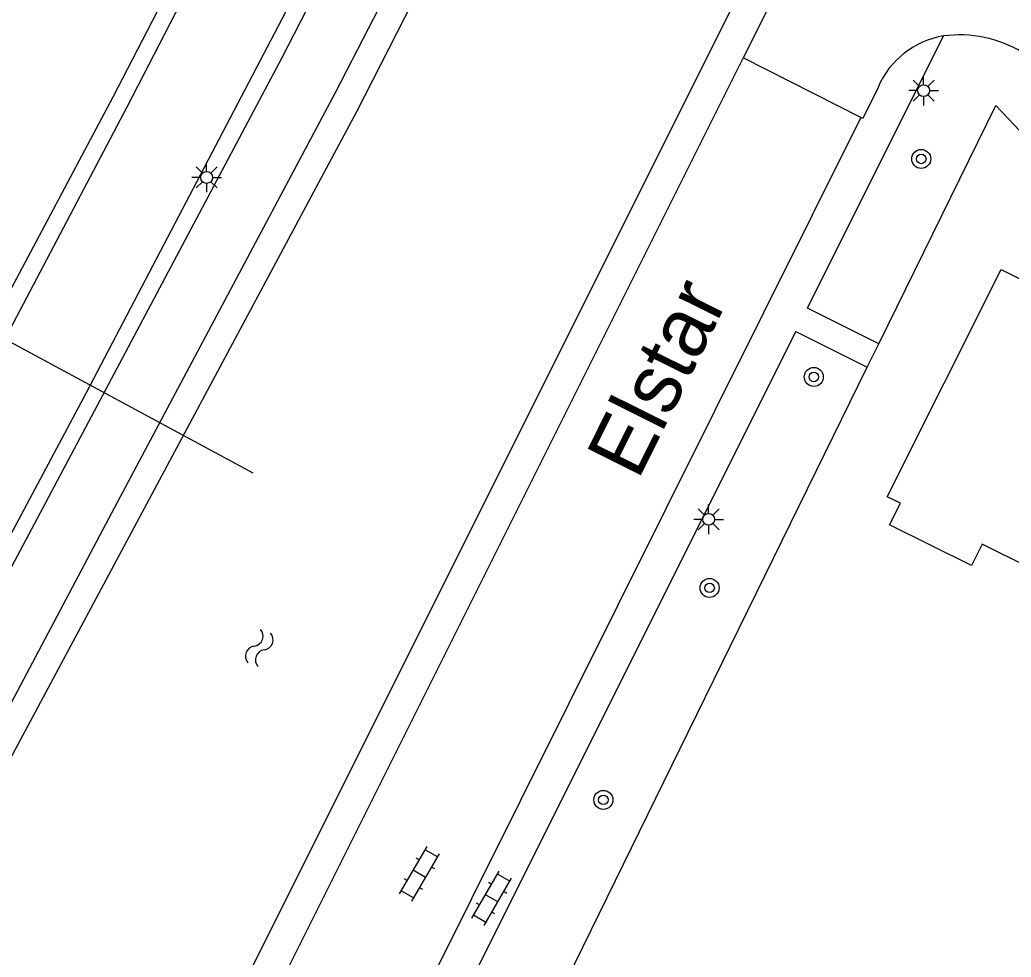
# Model space of a CAD drawing. Extents: x 136000 to 138005, y 398500 to 400500.
# Drawn here: x 137121.07 to 137162.75, y 399020.09 to 399059.52 of the extents above; entities that cross this region are included whole.
import ezdxf

# ---------------------------------------------------------------- set-up
doc = ezdxf.new("R2010")
doc.units = 0
for name, color, linetype in [('gg-afsc-hekwerk', 7, 'Continuous'), ('gg-anno-openbare ruimte label', 7, 'Continuous'), ('gg-bbg-hoofdgebouw', 7, 'Continuous'), ('gg-knt-BGT kruinlijn', 7, 'Continuous'), ('gg-knt-bovenkant onderkant talud', 7, 'Continuous'), ('gg-knt-verharding', 7, 'Continuous'), ('gg-kntw-bovenkant insteek waterloop', 7, 'Continuous'), ('gg-kwrk-duiker nz buis', 7, 'Continuous'), ('gt-grn-groengrens', 7, 'Continuous'), ('gt-symb-boom', 7, 'Continuous'), ('gt-symb-klinker verharding', 7, 'Continuous'), ('gt-symb-lichtmast', 7, 'Continuous'), ('gt-symb-watersymbool', 7, 'Continuous')]:
    doc.layers.add(name, color=color, linetype=linetype)

# ---------------------------------------------------------------- blocks, each defined once
blk = doc.blocks.new('gt0-BOOM')
at = {"layer": 'gt-symb-boom'}
for radius in [0.4, 0.2]:
    blk.add_circle((0, 0), radius, dxfattribs=at)
blk = doc.blocks.new('gt0-LMAST')
at = {"layer": 'gt-symb-lichtmast'}
for p, q in [((-0.182, 0.173), (-0.447, 0.438)), ((-0.005, 0.246), (-0.005, 0.621)), ((0.172, 0.173), (0.437, 0.438)), ((-0.255, -0.004), (-0.63, -0.004)), ((-0.182, -0.181), (-0.447, -0.446)), ((-0.005, -0.254), (-0.005, -0.629)), ((0.437, -0.446), (0.172, -0.181)), ((0.245, -0.004), (0.62, -0.004))]:
    blk.add_line(p, q, dxfattribs=at)
blk.add_circle((-0.005, -0.004), 0.25, dxfattribs=at)
blk = doc.blocks.new('gt0-WA')
at = {"layer": 'gt-symb-watersymbool'}
for centre, start, end in [((-0.323, 0.022), 28.0725, 151.9275), ((0.427, 0.422), 208.0725, 331.9275), ((-0.323, -0.428), 28.0725, 151.9275), ((0.427, -0.028), 208.0725, 331.9275)]:
    blk.add_arc(centre, 0.425, start, end, dxfattribs=at)
blk = doc.blocks.new('gt0-KL1')
at = {"layer": 'gt-symb-klinker verharding'}
for p, q in [((-0.5, 0.3), (-0.5, 0.45)), ((0.5, 0.3), (0.5, 0.45)), ((-1.15, 0.3), (1.15, 0.3)), ((-1, -0.3), (-1, 0.3)), ((0, -0.3), (0, 0.3)), ((1, -0.3), (1, 0.3)), ((-1.15, -0.3), (1.15, -0.3)), ((-0.5, -0.45), (-0.5, -0.3)), ((0.5, -0.45), (0.5, -0.3))]:
    blk.add_line(p, q, dxfattribs=at)

msp = doc.modelspace()

# ---------------------------------------------------------------- linework, layer by layer
at = {"layer": 'gg-afsc-hekwerk'}
msp.add_line((137139.291, 399009.397), (137149.174, 399029.551), dxfattribs=at)
at = {"layer": 'gg-bbg-hoofdgebouw'}
msp.add_lwpolyline([(137166.244, 399033.411), (137163.422, 399036.323), (137163.514, 399036.49), (137161.531, 399037.471), (137161.081, 399036.567), (137157.644, 399038.281), (137158.096, 399039.184), (137157.542, 399039.462), (137162.328, 399049.025), (137168.6, 399045.884), (137167.086, 399042.862), (137171.361, 399038.811)], dxfattribs=at)
at = {"layer": 'gg-knt-BGT kruinlijn'}
msp.add_lwpolyline([(137056.607, 398927.27), (137064.979, 398941.818), (137081.964, 398973.774), (137098.123, 399004.102), (137112.07, 399030.206), (137125.592, 399055.865), (137140.065, 399083.946), (137153.096, 399111.604), (137165.37, 399137.346), (137164.155, 399139.723), (137161.927, 399143.986), (137161.529, 399143.706), (137164.252, 399137.415), (137139.432, 399084.215), (137124.979, 399056.265), (137111.263, 399030.458), (137097.52, 399004.494), (137081.276, 398973.964), (137064.523, 398942.202), (137056.05, 398927.467)], dxfattribs=at)
at = {"layer": 'gg-knt-bovenkant onderkant talud'}
msp.add_lwpolyline([(137169.226, 399136.854), (137165.158, 399127.247), (137153.803, 399103.121), (137140.161, 399074.983), (137123.856, 399043.837), (137108.502, 399015.017), (137098.636, 398996.361), (137085.798, 398971.447), (137072.186, 398946.553), (137059.363, 398923.378), (137053.196, 398911.951)], dxfattribs=at)
at = {"layer": 'gg-knt-verharding'}
for p, q in [((137157.751, 399070.526), (137151.492, 399057.92)), ((137154.189, 399047.397), (137159.912, 399058.846)), ((137151.492, 399057.92), (137126.756, 399008.466)), ((137156.43, 399055.418), (137151.492, 399057.92)), ((137157.189, 399045.897), (137154.189, 399047.397)), ((137153.697, 399046.413), (137156.705, 399044.909)), ((137156.705, 399044.909), (137157.189, 399045.897))]:
    msp.add_line(p, q, dxfattribs=at)
for points in [[(137071.016, 398942.91), (137081.171, 398961.853), (137091.527, 398981.243), (137102.156, 399001.389), (137112.465, 399020.975), (137132.096, 399057.931), (137142.439, 399078.092), (137147.799, 399089.19), (137151.644, 399097.313), (137160.531, 399116.289), (137172.818, 399142.752), (137172.98, 399145.003)], [(137144.642, 399076.476), (137134.351, 399056.477), (137124.933, 399038.773), (137114.821, 399019.688), (137104.458, 399000.045), (137093.907, 398979.983), (137087.689, 398968.267)], [(137157.154, 399056.672), (137156.514, 399055.375), (137156.43, 399055.418)], [(137156.43, 399055.418), (137133.918, 399010.216), (137131.875, 399006.17)], [(137153.697, 399046.413), (137133.533, 399006.077), (137136.339, 399003.165)]]:
    msp.add_lwpolyline(points, dxfattribs=at)
for centre, radius, start, end in [((137160.498, 399055.267), 3.627, 99.2921, 157.202), ((137160.566, 399053.705), 5.182, 59.4272, 97.2505)]:
    msp.add_arc(centre, radius, start, end, dxfattribs=at)
at = {"layer": 'gg-kntw-bovenkant insteek waterloop'}
msp.add_line((137125.431, 399008.847), (137156.531, 399071.08), dxfattribs=at)
msp.add_lwpolyline([(137145.62, 399076.032), (137135.223, 399055.645), (137115.652, 399019.089), (137105.336, 398999.509), (137088.458, 398967.849)], dxfattribs=at)
at = {"layer": 'gg-kwrk-duiker nz buis'}
msp.add_line((137130.881, 399040.453), (137111.86, 399050.723), dxfattribs=at)
at = {"layer": 'gt-grn-groengrens'}
msp.add_line((137149.174, 399029.551), (137156.705, 399044.909), dxfattribs=at)
msp.add_lwpolyline([(137157.189, 399045.897), (137162.103, 399055.919), (137164.393, 399053.502)], dxfattribs=at)

# ---------------------------------------------------------------- block references
at = {"layer": 'gt-symb-boom'}
for p in [(137158.973, 399053.67), (137154.455, 399044.498), (137150.073, 399035.625), (137145.607, 399026.708)]:
    msp.add_blockref('gt0-BOOM', p, dxfattribs=at)
at = {"layer": 'gt-symb-klinker verharding', "rotation": 59.79306598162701}
for p in [(137137.875, 399023.598), (137140.909, 399022.57)]:
    msp.add_blockref('gt0-KL1', p, dxfattribs=at)
at = {"layer": 'gt-symb-lichtmast'}
for p in [(137159.075, 399056.547), (137128.931, 399052.894), (137150.038, 399038.513)]:
    msp.add_blockref('gt0-LMAST', p, dxfattribs=at)
at = {"layer": 'gt-symb-watersymbool', "rotation": 69.13533881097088}
msp.add_blockref('gt0-WA', (137131.119, 399033.051), dxfattribs=at)

# ---------------------------------------------------------------- texts
at = {"layer": 'gg-anno-openbare ruimte label'}
msp.add_text('Elstar', height=2.5, rotation=63.5, dxfattribs=at).set_placement((137147.065, 399040.118))

doc.saveas('drawing.dxf')
